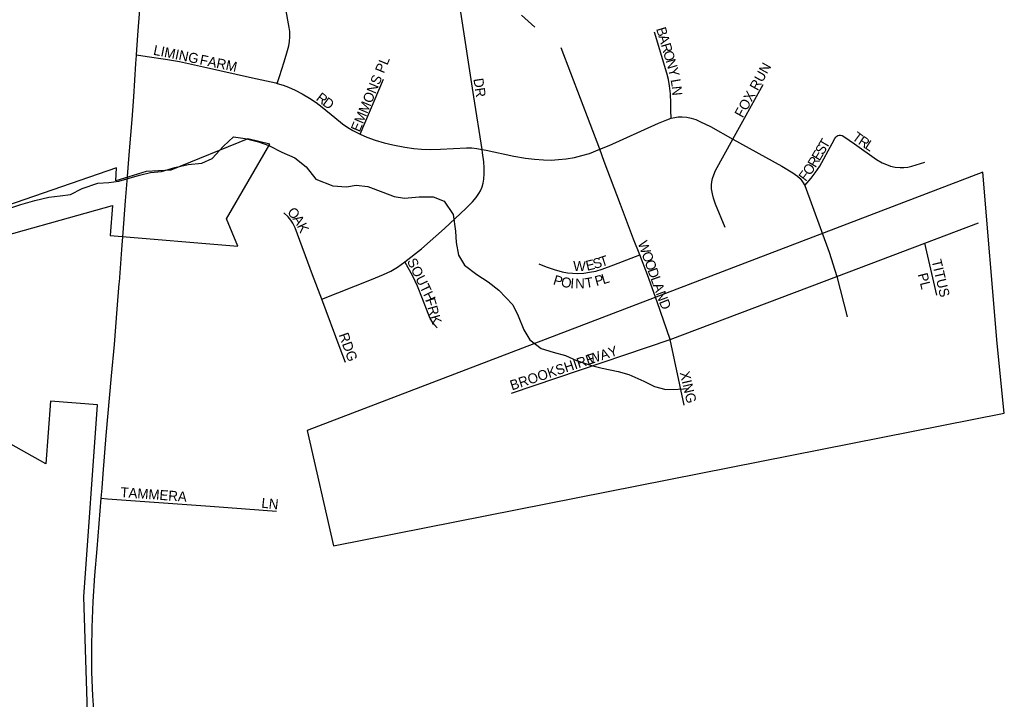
# Model space of a CAD drawing. Extents: x 1451455 to 1749751, y 218250 to 574981.
# Drawn here: x 1563281 to 1568237, y 370520 to 373939 of the extents above; entities that cross this region are included whole.
import ezdxf

# ---------------------------------------------------------------- set-up
doc = ezdxf.new("R2010")
doc.units = 0
for name, color, linetype in [('GM_X_City_Street', 7, 'Continuous'), ('GM_X_City_Street_Text', 7, 'Continuous'), ('GM_X_Corporation', 7, 'Continuous'), ('GM_X_Minor_River', 7, 'Continuous'), ('GM_X_US_Route', 7, 'Continuous')]:
    doc.layers.add(name, color=color, linetype=linetype)

msp = doc.modelspace()

# ---------------------------------------------------------------- linework, layer by layer
at = {"layer": 'GM_X_City_Street'}
for points in [[(1565608.2, 373286.8), (1565566.7, 373551), (1565497.5, 373998.6), (1565467.1, 374173.2), (1565458.7, 374210.8), (1565453.6, 374226.8), (1565447.2, 374242.3)], [(1564576.8, 373618.8), (1564588.1, 373652.8), (1564613.1, 373727.7), (1564626.5, 373771.8), (1564635.6, 373807), (1564639.6, 373830.1), (1564641.1, 373853.5), (1564640.3, 373880.3), (1564637.8, 373900.1), (1564631.2, 373937), (1564617.3, 374012.3)], [(1566560.5, 373443.7), (1566559, 373481.8), (1566558.2, 373520), (1566556.1, 373566.7), (1566552.1, 373605.7), (1566546.8, 373637.9), (1566538.7, 373669.7), (1566476.3, 373876.6)], [(1566200.1, 373287.3), (1566006, 373798.2)], [(1563869, 373762.5), (1563922.7, 373754.4), (1564015.6, 373740.4), (1564085.1, 373728.3), (1564206.8, 373702), (1564453.1, 373646.5), (1564569.9, 373620.9), (1564576.8, 373618.8)], [(1564995.3, 373363), (1565112.7, 373639.3)], [(1564576.8, 373618.8), (1564606.6, 373609.8), (1564634.7, 373599.8), (1564668.1, 373585.1), (1564703.2, 373566.8), (1564740, 373544.7), (1564772.8, 373522.4), (1564804.3, 373498.5), (1564867.8, 373446.4), (1564906, 373415.7), (1564932.3, 373396.8), (1564957.3, 373381.8), (1564995.3, 373363)], [(1566870.8, 373338.4), (1567023.5, 373613.9)], [(1566200.1, 373287.3), (1566248.3, 373306.7), (1566496.8, 373417.9), (1566538.6, 373435.5), (1566560.5, 373443.7)], [(1566560.5, 373443.7), (1566577.7, 373447.7), (1566594.6, 373449.8), (1566615.4, 373450.3), (1566638, 373448.2), (1566661, 373443.7), (1566684.5, 373436.4), (1566708.3, 373426), (1566758, 373401.2), (1566870.8, 373338.4)], [(1564995.3, 373363), (1565028.1, 373348.9), (1565070.9, 373333.1), (1565115.4, 373320.3), (1565159.3, 373309.7), (1565219.8, 373297.5), (1565265, 373291.1), (1565304, 373287.6), (1565346.3, 373286.4), (1565398.4, 373288), (1565529.9, 373294.9), (1565556, 373294), (1565582.5, 373291.9), (1565608.2, 373286.8)], [(1566831.2, 372893.3), (1566783.6, 373011.5), (1566773.6, 373040.6), (1566767.5, 373063.6), (1566763.5, 373088.1), (1566762.9, 373107.8), (1566764.3, 373124.2), (1566767.6, 373140.2), (1566773.9, 373158.9), (1566783.4, 373179.9), (1566870.8, 373338.4)], [(1566870.8, 373338.4), (1567116.5, 373201.9), (1567173, 373168.2), (1567196.2, 373152.1), (1567208.8, 373140.4), (1567220.9, 373124.3), (1567231.8, 373104.8)], [(1567231.8, 373104.8), (1567263.7, 373141.6), (1567285.3, 373169.1), (1567307.5, 373202.1), (1567371, 373317.1), (1567383.4, 373340.8), (1567388.9, 373348.6), (1567394.3, 373353.8), (1567399.3, 373356.6), (1567405.4, 373358.1), (1567412.5, 373357.9), (1567420.6, 373355.9), (1567429.3, 373351.5), (1567483.2, 373314), (1567593.2, 373236.6), (1567622.6, 373219.4), (1567643.2, 373209.9), (1567664.5, 373202.9), (1567686.6, 373198.1), (1567712.4, 373195.5), (1567731.3, 373195.5), (1567751.6, 373197.6), (1567770.7, 373201.8), (1567836.3, 373223.1)], [(1565220, 372720.5), (1565302.9, 372787), (1565418.6, 372889.1), (1565527.3, 372989.2), (1565559.9, 373022.1), (1565579.2, 373044.9), (1565592.6, 373064.1), (1565600.7, 373078.9), (1565608.4, 373097.6), (1565614.1, 373117.1), (1565617.4, 373137), (1565619.5, 373163.5), (1565619.6, 373193.5), (1565617.5, 373223.3), (1565610.9, 373269), (1565608.2, 373286.8)], [(1565608.2, 373286.8), (1565628.9, 373282.8), (1565768.9, 373252.9), (1565826.8, 373242.7), (1565872.1, 373237.1), (1565917.7, 373233.9), (1565956.7, 373233.3), (1565992.4, 373235.1), (1566031.2, 373239.6), (1566073, 373246.6), (1566111, 373255.4), (1566148.4, 373266.5), (1566200.1, 373287.3)], [(1566402.1, 372755.9), (1566370.9, 372835.4), (1566304.1, 373010.1), (1566223.5, 373225.1), (1566200.1, 373287.3)], [(1567231.8, 373104.8), (1567355.9, 372769.1), (1567394.1, 372646.3)], [(1564801.1, 372533.5), (1564755.2, 372656), (1564666.9, 372892.4), (1564656.3, 372916.3), (1564646.6, 372931.4), (1564632.7, 372946.6), (1564611, 372967.2)], [(1567836, 372814.1), (1568107.3, 372917.8)], [(1567394.1, 372646.3), (1567836, 372814.1)], [(1567897, 372552.8), (1567836, 372814.1)], [(1565894.2, 372711), (1565930.8, 372696.6), (1565971, 372682.1), (1566012, 372670.4), (1566037.8, 372665.6), (1566063.9, 372663.2), (1566090.2, 372662.8), (1566119.7, 372664.5), (1566149, 372668.2), (1566181.1, 372674.8), (1566212.6, 372683.9), (1566271.3, 372705), (1566402.1, 372755.9)], [(1566554.1, 372329.5), (1566489.4, 372519.9), (1566441.5, 372655.2), (1566402.1, 372755.9)], [(1564801.1, 372533.5), (1565052.1, 372631.8), (1565112.9, 372657), (1565148.8, 372674.2), (1565183.2, 372694.7), (1565220, 372720.5)], [(1565381.7, 372388.7), (1565368.5, 372403.3), (1565358, 372417.9), (1565347.7, 372435.7), (1565337.2, 372460.7), (1565309.2, 372534.5), (1565283.5, 372598.6), (1565259.6, 372649.1), (1565220, 372720.5)], [(1566554.1, 372329.5), (1567394.1, 372646.3)], [(1567394.1, 372646.3), (1567445.2, 372444.3)], [(1564921.6, 372214.7), (1564894, 372284.8), (1564801.1, 372533.5)], [(1565755.8, 372060.1), (1566554.1, 372329.5)], [(1566625.6, 371998.9), (1566554.1, 372329.5)], [(1563691.7, 371531), (1563723.6, 371528.7), (1564240.1, 371490.8), (1564574, 371465.6)]]:
    msp.add_lwpolyline(points, dxfattribs=at)
at = {"layer": 'GM_X_Corporation'}
for points in [[(1562627.8, 372690), (1563747.8, 373004.5), (1563737.2, 372853.5), (1564379.1, 372799), (1564322.7, 372936.5), (1564539.8, 373312.4), (1564429.3, 373339.9), (1564041.4, 373182.8), (1563917.5, 373176.2), (1563764.3, 373129.2), (1563768.8, 373194), (1563214.2, 373002.4)], [(1563624.7, 370401.4), (1563604.1, 371035.1), (1563673, 372002.2), (1563435.9, 372020), (1563412.2, 371705), (1562484.7, 372225.1)]]:
    msp.add_lwpolyline(points, dxfattribs=at)
msp.add_lwpolyline([(1564860.2, 371292.2), (1568236.5, 371960), (1568199.8, 372310.1), (1568128, 373172.1), (1564727.8, 371872.7)], close=True, dxfattribs=at)
at = {"layer": 'GM_X_Minor_River'}
for points in [[(1565806.6, 373962.9), (1565873.5, 373901.8)], [(1563236.2, 372992.9), (1563286.5, 373010.1), (1563356.8, 373029.1), (1563427.1, 373046.1), (1563485.2, 373053.3), (1563537.3, 373060.5), (1563595.7, 373089.7), (1563674.2, 373116.6), (1563730.2, 373119.8), (1563780.3, 373127), (1563884.7, 373157.5), (1563938.9, 373170.7), (1563995, 373175.9), (1564061.3, 373194.9), (1564129.5, 373209.9), (1564197.6, 373216.9), (1564249.9, 373240.1), (1564306.9, 373303.3), (1564357.7, 373350.6), (1564415.5, 373341.7), (1564483.2, 373324.7), (1564534.8, 373305.9), (1564600.2, 373273), (1564665.7, 373244), (1564723, 373199.1), (1564771.9, 373136.3), (1564857.3, 373103), (1564925.2, 373098), (1564975.3, 373107.3), (1565033.1, 373100.4), (1565108.6, 373071.2), (1565166.2, 373050.3), (1565218, 373041.6), (1565292.1, 373048.5), (1565362, 373047.4), (1565417.6, 373026.5), (1565462.5, 372959.8), (1565475.1, 372875.6), (1565478.1, 372817.5), (1565489.1, 372755.3), (1565520.3, 372704.8), (1565581.4, 372657.9), (1565638.8, 372621), (1565692, 372578.2), (1565762.8, 372505.1), (1565789.8, 372448.6), (1565818.6, 372378.1), (1565847.8, 372327.7), (1565905, 372284.8), (1565966.7, 372265.8), (1566028.3, 372248.9), (1566083.9, 372224), (1566159.4, 372198.8), (1566213.1, 372186), (1566292.7, 372168.8), (1566346.4, 372153.9), (1566421.8, 372120.7), (1566475.3, 372093.9), (1566533, 372079), (1566595, 372080), (1566648.9, 372083.2)]]:
    msp.add_lwpolyline(points, dxfattribs=at)
at = {"layer": 'GM_X_US_Route'}
for points in [[(1563850.9, 373483), (1563855.6, 373550.9), (1563866.5, 373719.1), (1563868.7, 373758.5), (1563869, 373762.5), (1563875.6, 373861.1), (1563885.4, 373990.5), (1563893.2, 374089.4), (1563904.7, 374230.7), (1563905, 374234.4), (1563915.5, 374353.1), (1563927.4, 374475.4), (1563935.3, 374563.6), (1563949.5, 374720.3), (1563962.7, 374860.6), (1563975.3, 374982.7), (1563975.8, 374987.6), (1563984.3, 375062.4), (1563995.6, 375143.4), (1563996.8, 375150.1)], [(1563827.5, 373193.3), (1563834.6, 373279.8), (1563847.7, 373436.5), (1563850.9, 373483)], [(1563822.2, 373129.3), (1563827.5, 373193.3)], [(1563814, 373027.8), (1563822.2, 373129.3)], [(1563802.3, 372868.8), (1563814, 373027.8)], [(1563782.6, 372611.2), (1563783.2, 372619.4), (1563795.7, 372783.1), (1563802.3, 372868.8)], [(1563695.8, 371581.8), (1563701.2, 371654.7), (1563716.3, 371847.7), (1563743.3, 372146.7), (1563758, 372305.4), (1563772.6, 372482), (1563782.6, 372611.2)], [(1563784.6, 369857.8), (1563773.6, 369906.7), (1563732.5, 370071.9), (1563707.7, 370170.5), (1563690.2, 370240.4), (1563675, 370310.5), (1563663.7, 370378.2), (1563656.1, 370443), (1563649.3, 370537.6), (1563644.9, 370655.4), (1563645, 370776.6), (1563646, 370881.3), (1563651.8, 371012.2), (1563660.1, 371142.9), (1563671.2, 371276.8), (1563691.7, 371531), (1563695.8, 371581.8)]]:
    msp.add_lwpolyline(points, dxfattribs=at)

# ---------------------------------------------------------------- texts
at = {"layer": 'GM_X_City_Street_Text'}
for s, rotation, p in [('B', 286.5643, (1566483.7, 373893.5)), ('A', 286.5544, (1566495, 373855.6)), ('LIMING', 348.4656, (1563950.9, 373763.6)), ('R', 286.5591, (1566507.5, 373813.4)), ('O', 286.5544, (1566518.8, 373775.5)), ('FARM', 348.1122, (1564184.2, 373715.2)), ('EMMONS PL', 67.5421, (1564992, 373370.8)), ('N', 286.5544, (1566531.3, 373733.3)), ('Y', 284.0999, (1566543.7, 373691.7)), ('FOX RUN', 60.9452, (1566919.6, 373442.2)), ('DR', 278.5313, (1565564.4, 373641.4)), ('L', 279.6914, (1566556.9, 373637.1)), ('N', 275.2865, (1566562.7, 373603.4)), ('R', 322.4136, (1564768.9, 373537.4)), ('D', 323.7224, (1564801.3, 373512.5)), ('T', 59.365, (1567342.4, 373286)), ('T', 323.3378, (1567466.5, 373339.1)), ('R', 326.6324, (1567497.3, 373316.3)), ('L', 327.1113, (1567530.7, 373294.3)), ('E', 59.365, (1567306.5, 373225.5)), ('S', 59.3665, (1567324.5, 373255.7)), ('R', 59.3214, (1567286.3, 373191.4)), ('F', 53.2886, (1567237.2, 373122.1)), ('O', 55.5692, (1567259.5, 373152.1)), ('O', 311.521, (1564624.8, 372968.8)), ('A', 302.2139, (1564652.7, 372937.6)), ('K', 295.3431, (1564675.4, 372901.7)), ('W', 289.7217, (1566391.1, 372816)), ('SOUTH', 296.0013, (1565229.1, 372724.7)), ('S', 16.3854, (1566173.9, 372684.5)), ('T', 18.0648, (1566209.2, 372694.9)), ('O', 289.717, (1566410.4, 372762.1)), ('TITUS', 283.325, (1567869.9, 372727)), ('W', 359.6133, (1566066.7, 372674.6)), ('E', 13.2181, (1566136.8, 372675.7)), ('O', 289.724, (1566425.3, 372720.7)), ('D', 289.717, (1566440.1, 372679.3)), ('P', 343.4879, (1565962.5, 372608)), ('O', 350.6269, (1566002.9, 372596.5)), ('I', 355.8546, (1566051.2, 372588.7)), ('N', 0.1729, (1566077.3, 372587)), ('T', 10.1658, (1566130.7, 372588)), ('P', 15.703, (1566183.4, 372598.3)), ('L', 16.1498, (1566217.7, 372607.9)), ('L', 289.727, (1566455, 372637.9)), ('PL', 284.0363, (1567800.5, 372658.1)), ('A', 289.717, (1566466.9, 372604.7)), ('FRK', 285.954, (1565321.4, 372531.6)), ('N', 290.1305, (1566481.8, 372562.9)), ('D', 292.1809, (1566497.7, 372519.8)), ('RDG', 289.6543, (1564886.3, 372354)), ('WAY', 17.8822, (1566150.6, 372205.8)), ('BROOKSHIRE', 18.4349, (1565758.9, 372073.7)), ('XING', 283.2425, (1566602.6, 372163.8)), ('TAMMERA', 355.9739, (1563786.9, 371537.2)), ('LN', 353.6511, (1564495.7, 371484.4))]:
    msp.add_text(s, height=50, rotation=rotation, dxfattribs=at).set_placement(p)

doc.saveas('drawing.dxf')
